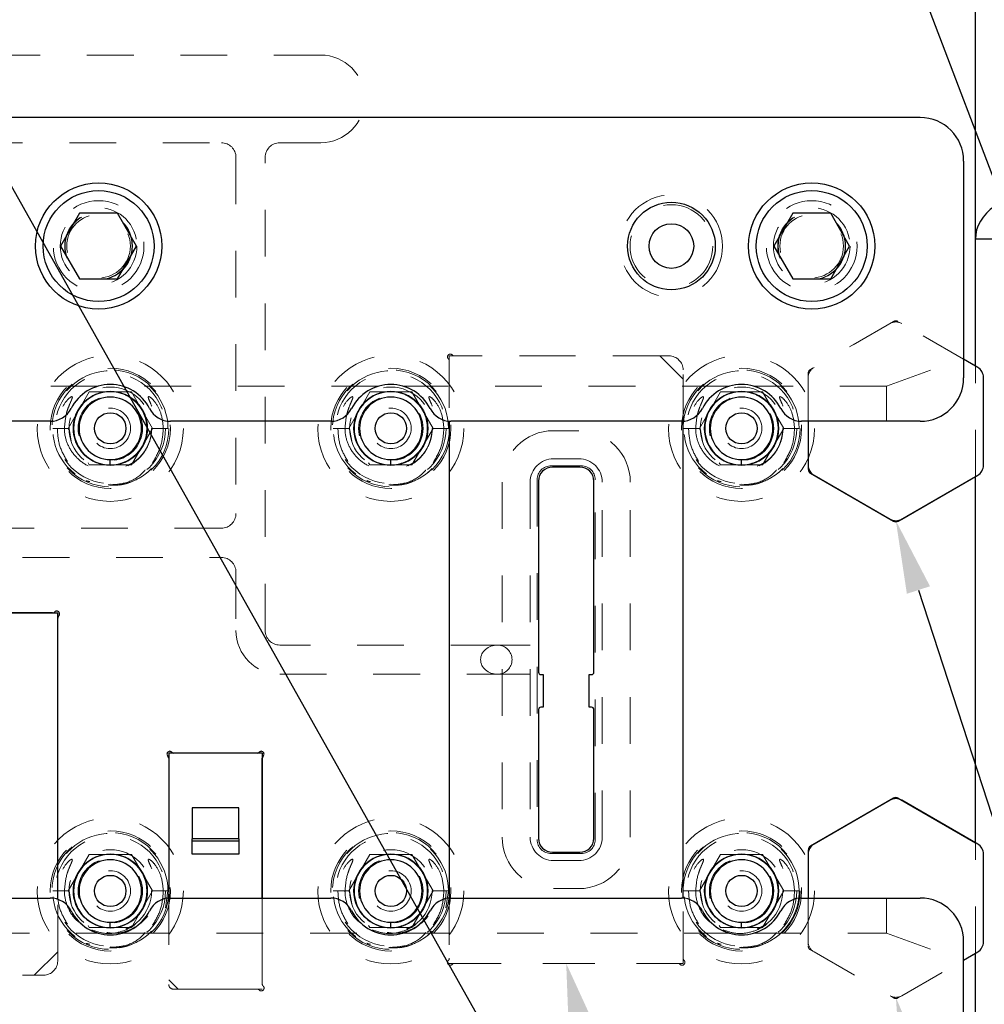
# Model space of a CAD drawing. Header units: inches. Extents: x 1880 to 2363, y -453 to -54.
# Tile 861 of 1056: x 2044.14 to 2046.2, y -68.1 to -66. Entities that reach past the tile are written whole.
import ezdxf

# ---------------------------------------------------------------- set-up
doc = ezdxf.new("R2010")
doc.units = ezdxf.units.IN
doc.header["$LTSCALE"] = 0.5
doc.header["$MEASUREMENT"] = 0
doc.linetypes.add('HIDDEN', pattern=[0.225, 0.15, -0.075])
for name, color, linetype in [('DIE-M-S', 8, 'Continuous'), ('DIE-M-S2', 1, 'Continuous'), ('DIE-M-S3', 8, 'Continuous'), ('DSS-M-S', 53, 'Continuous'), ('RAI-M-S', 8, 'Continuous'), ('SID-M-S', 105, 'Continuous'), ('SVD-M-S', 8, 'Continuous')]:
    doc.layers.add(name, color=color, linetype=linetype)

msp = doc.modelspace()

# ---------------------------------------------------------------- linework, layer by layer
at = {"layer": 'DIE-M-S', "linetype": 'Continuous', "lineweight": 25}
for p, q in [((2046.18179, -66.73771), (2046.18179, -65.16607)), ((2046.18179, -66.73771), (2046.15679, -66.72327)), ((2045.05679, -66.85585), (2045.05679, -67.87628)), ((2045.55679, -67.87628), (2045.55679, -66.85585)), ((2045.82429, -66.85597), (2045.82429, -66.95855)), ((2045.82929, -66.96721), (2046.00679, -67.06969)), ((2046.01679, -67.06969), (2046.18179, -66.97442)), ((2046.18179, -67.75771), (2046.18179, -66.97442)), ((2044.20834, -67.26607), (2043.55525, -67.26607)), ((2044.21929, -67.87878), (2044.21929, -67.27702)), ((2044.64584, -67.56607), (2044.46775, -67.56607)), ((2044.45679, -67.57702), (2044.45679, -67.87628)), ((2044.65679, -67.87617), (2044.65679, -67.57702)), ((2046.00679, -67.66245), (2045.82929, -67.76493)), ((2046.01679, -67.66245), (2046.18179, -67.75771)), ((2045.82429, -67.77359), (2045.82429, -67.87617)), ((2046.15679, -68.00886), (2046.18179, -67.99442)), ((2046.18179, -70.61607), (2046.18179, -67.99442))]:
    msp.add_line(p, q, dxfattribs=at)
at = {"layer": 'DIE-M-S', "linetype": 'HIDDEN', "lineweight": 18}
for p, q in [((2046.00679, -66.64245), (2045.82929, -66.74493)), ((2046.15679, -66.72327), (2046.01679, -66.64245)), ((2045.05679, -66.72702), (2045.05679, -66.85585)), ((2045.52679, -66.71607), (2045.06775, -66.71607)), ((2045.55679, -66.85585), (2045.55679, -66.74607)), ((2045.82429, -66.75359), (2045.82429, -66.85597)), ((2044.21929, -68.01107), (2044.21929, -67.87878)), ((2044.45679, -67.87628), (2044.45679, -68.06107)), ((2044.65679, -68.06011), (2044.65679, -67.87617)), ((2045.05679, -67.87628), (2045.05679, -68.00511)), ((2045.55679, -68.00511), (2045.55679, -67.87628)), ((2045.82429, -67.87617), (2045.82429, -67.97855)), ((2045.82929, -67.98721), (2046.00679, -68.08969)), ((2046.01679, -68.08969), (2046.15679, -68.00886)), ((2045.06775, -68.01607), (2045.54584, -68.01607)), ((2043.55525, -68.04107), (2044.18929, -68.04107)), ((2044.46679, -68.07107), (2044.64584, -68.07107))]:
    msp.add_line(p, q, dxfattribs=at)
for centre in [(2044.30679, -66.48097), (2045.83179, -66.48097)]:
    msp.add_circle(centre, 0.068, dxfattribs=at)
at = {"layer": 'DIE-M-S', "linetype": 'Continuous', "lineweight": 25}
for centre in [(2044.33179, -66.87107), (2044.93179, -66.87107), (2045.68179, -66.87107), (2044.33179, -67.86107), (2044.93179, -67.86107), (2045.68179, -67.86107)]:
    msp.add_circle(centre, 0.079, dxfattribs=at)
at = {"layer": 'DIE-M-S', "linetype": 'HIDDEN', "lineweight": 18}
for centre, radius, start, end in [((2046.01179, -66.65111), 0.01, 60, 120), ((2045.05891, -66.71819), 0.006, 42.59227, 227.40773), ((2045.05079, -66.72702), 0.006, 0, 47.40773), ((2045.06775, -66.71007), 0.006, 222.59227, 270), ((2045.52679, -66.74607), 0.03, 0, 90), ((2045.83429, -66.75359), 0.01, 120, 180), ((2045.83429, -67.97855), 0.01, 180, 240), ((2044.18929, -68.01107), 0.03, 270, 0), ((2045.05891, -68.01394), 0.006, 132.59227, 317.40773), ((2045.05079, -68.00511), 0.006, 312.59227, 0), ((2045.55467, -68.01394), 0.006, 222.59227, 47.40773), ((2045.56279, -68.00511), 0.006, 180, 227.40773), ((2045.06775, -68.02207), 0.006, 90, 137.40773), ((2045.54584, -68.02207), 0.006, 42.59227, 90), ((2044.46679, -68.06107), 0.01, 180, 270), ((2044.64584, -68.07707), 0.006, 42.59227, 90), ((2044.65467, -68.06894), 0.006, 222.59227, 47.40773), ((2044.66279, -68.06011), 0.006, 180, 227.40773), ((2046.01179, -68.08102), 0.01, 240, 300)]:
    msp.add_arc(centre, radius, start, end, dxfattribs=at)
at = {"layer": 'DIE-M-S', "linetype": 'Continuous', "lineweight": 25}
for centre, radius, start, end in [((2045.83429, -66.95855), 0.01, 180, 240), ((2046.01179, -67.06102), 0.01, 240, 300), ((2044.20834, -67.26007), 0.006, 270, 317.40773), ((2044.21717, -67.26819), 0.006, 312.59227, 137.40773), ((2044.22529, -67.27702), 0.006, 132.59227, 180), ((2044.45891, -67.56819), 0.006, 42.59227, 227.40773), ((2044.46775, -67.56007), 0.006, 222.59227, 270), ((2044.64584, -67.56007), 0.006, 270, 317.40773), ((2044.65467, -67.56819), 0.006, 312.59227, 137.40773), ((2044.45079, -67.57702), 0.006, 0, 47.40773), ((2044.66279, -67.57702), 0.006, 132.59227, 180), ((2046.01179, -67.67111), 0.01, 60, 120), ((2045.83429, -67.77359), 0.01, 120, 180)]:
    msp.add_arc(centre, radius, start, end, dxfattribs=at)
at = {"layer": 'DIE-M-S2', "linetype": 'HIDDEN', "lineweight": 18}
for p, q in [((2045.99929, -66.64678), (2045.83679, -66.7406)), ((2046.15679, -66.72327), (2046.02429, -66.64678)), ((2045.50679, -66.71607), (2045.05679, -66.71607)), ((2045.05679, -66.71607), (2045.05679, -66.85585)), ((2045.55679, -66.76607), (2045.50679, -66.71607)), ((2045.55679, -66.85585), (2045.55679, -66.76607)), ((2045.82429, -66.76225), (2045.82429, -66.85597)), ((2044.21929, -67.99107), (2044.21929, -67.87878)), ((2044.45679, -67.87628), (2044.45679, -68.05107)), ((2044.45679, -67.87628), (2044.45679, -68.05107)), ((2044.65679, -67.87617), (2044.65679, -68.07107)), ((2044.65679, -67.87617), (2044.65679, -68.07107)), ((2045.05679, -67.87628), (2045.05679, -68.01607)), ((2045.55679, -68.01607), (2045.55679, -67.87628)), ((2045.82429, -67.87617), (2045.82429, -67.96988)), ((2044.16929, -68.04107), (2044.21929, -67.99107)), ((2045.83679, -67.99154), (2045.99929, -68.08535)), ((2046.02429, -68.08535), (2046.15679, -68.00886)), ((2045.05679, -68.01607), (2045.55679, -68.01607)), ((2043.54429, -68.04107), (2044.16929, -68.04107)), ((2044.47679, -68.07107), (2044.45679, -68.05107)), ((2044.47679, -68.07107), (2044.45679, -68.05107)), ((2044.65679, -68.07107), (2044.47679, -68.07107)), ((2044.65679, -68.07107), (2044.47679, -68.07107))]:
    msp.add_line(p, q, dxfattribs=at)
at = {"layer": 'DIE-M-S2', "linetype": 'Continuous', "lineweight": 25}
for p, q in [((2046.18679, -66.7406), (2046.15679, -66.72327)), ((2046.19929, -66.94988), (2046.19929, -66.76225)), ((2045.05679, -66.85585), (2045.05679, -67.87628)), ((2045.55679, -67.87628), (2045.55679, -66.85585)), ((2045.82429, -66.85597), (2045.82429, -66.94988)), ((2045.336, -66.9539), (2045.27758, -66.9539)), ((2045.83679, -66.97154), (2045.99929, -67.06535)), ((2046.02429, -67.06535), (2046.18679, -66.97154)), ((2045.24758, -66.9839), (2045.24758, -67.3929)), ((2045.366, -67.3929), (2045.366, -66.9839)), ((2043.54429, -67.26607), (2044.21929, -67.26607)), ((2044.21929, -67.87878), (2044.21929, -67.26607)), ((2045.25258, -67.3979), (2045.25758, -67.3979)), ((2045.25758, -67.3979), (2045.25758, -67.4679)), ((2045.356, -67.3979), (2045.361, -67.3979)), ((2045.356, -67.4679), (2045.356, -67.3979)), ((2045.24758, -67.4729), (2045.24758, -67.74824)), ((2045.25758, -67.4679), (2045.25258, -67.4679)), ((2045.361, -67.4679), (2045.356, -67.4679)), ((2045.366, -67.74824), (2045.366, -67.4729)), ((2044.65679, -67.56607), (2044.45679, -67.56607)), ((2044.45679, -67.56607), (2044.45679, -67.87628)), ((2044.65679, -67.56607), (2044.45679, -67.56607)), ((2044.45679, -67.56607), (2044.45679, -67.87628)), ((2044.65679, -67.56607), (2044.65679, -67.87617)), ((2044.65679, -67.56607), (2044.65679, -67.87617)), ((2045.99929, -67.66678), (2045.83679, -67.7606)), ((2046.18679, -67.7606), (2046.02429, -67.66678)), ((2044.60679, -67.68299), (2044.50679, -67.68299)), ((2044.50679, -67.68299), (2044.50679, -67.74943)), ((2044.60679, -67.68299), (2044.50679, -67.68299)), ((2044.50679, -67.68299), (2044.50679, -67.74943)), ((2044.60679, -67.74943), (2044.60679, -67.68299)), ((2044.60679, -67.74943), (2044.60679, -67.68299)), ((2044.60679, -67.74943), (2044.50679, -67.74943)), ((2044.50679, -67.75443), (2044.50679, -67.74943)), ((2044.50679, -67.75443), (2044.50679, -67.74943)), ((2044.60679, -67.74943), (2044.50679, -67.74943)), ((2044.60679, -67.75443), (2044.50679, -67.75443)), ((2044.50679, -67.78233), (2044.50679, -67.75443)), ((2044.60679, -67.75443), (2044.50679, -67.75443)), ((2044.50679, -67.78233), (2044.50679, -67.75443)), ((2044.60679, -67.74943), (2044.60679, -67.75443)), ((2044.60679, -67.74943), (2044.60679, -67.75443)), ((2044.60679, -67.75443), (2044.60679, -67.78233)), ((2044.60679, -67.75443), (2044.60679, -67.78233)), ((2044.60679, -67.78233), (2044.50679, -67.78233)), ((2044.60679, -67.78233), (2044.50679, -67.78233)), ((2045.27758, -67.77824), (2045.336, -67.77824)), ((2045.82429, -67.78225), (2045.82429, -67.87617)), ((2046.19929, -67.96988), (2046.19929, -67.78225)), ((2046.15679, -68.00886), (2046.18679, -67.99154))]:
    msp.add_line(p, q, dxfattribs=at)
at = {"layer": 'DIE-M-S2', "linetype": 'HIDDEN', "lineweight": 18}
for centre, start, end in [((2046.01179, -66.66843), 60, 120), ((2045.84929, -66.76225), 120, 180), ((2045.84929, -67.96988), 180, 240), ((2046.01179, -68.0637), 240, 300)]:
    msp.add_arc(centre, 0.025, start, end, dxfattribs=at)
at = {"layer": 'DIE-M-S2', "linetype": 'Continuous', "lineweight": 25}
for centre, radius, start, end in [((2046.17429, -66.76225), 0.025, 0, 60), ((2045.27758, -66.9839), 0.03, 90, 180), ((2045.336, -66.9839), 0.03, 0, 90), ((2045.84929, -66.94988), 0.025, 180, 240), ((2046.17429, -66.94988), 0.025, 300, 0), ((2046.01179, -67.0437), 0.025, 240, 300), ((2045.25258, -67.3929), 0.005, 180, 270), ((2045.361, -67.3929), 0.005, 270, 0), ((2045.25258, -67.4729), 0.005, 90, 180), ((2045.361, -67.4729), 0.005, 0, 90), ((2046.01179, -67.68843), 0.025, 60, 120), ((2045.27758, -67.74824), 0.03, 180, 270), ((2045.336, -67.74824), 0.03, 270, 0), ((2045.84929, -67.78225), 0.025, 120, 180), ((2046.17429, -67.78225), 0.025, 0, 60), ((2046.17429, -67.96988), 0.025, 300, 0)]:
    msp.add_arc(centre, radius, start, end, dxfattribs=at)
at = {"layer": 'DIE-M-S3', "linetype": 'HIDDEN', "lineweight": 18}
for p, q in [((2044.78179, -66.07232), (2042.42502, -66.07232)), ((2040.64429, -66.25982), (2044.56929, -66.25982)), ((2044.69429, -66.25982), (2044.78179, -66.25982)), ((2044.60054, -66.29107), (2044.60054, -67.05357)), ((2044.66304, -67.30357), (2044.66304, -66.29107)), ((2046.18179, -66.97442), (2046.18179, -66.73771)), ((2044.36526, -66.87107), (2044.36526, -66.87107)), ((2044.3751, -66.87107), (2044.3751, -66.87107)), ((2044.40069, -66.87107), (2044.40069, -66.87107)), ((2044.41053, -66.87107), (2044.41053, -66.87107)), ((2044.96526, -66.87107), (2044.96526, -66.87107)), ((2044.9751, -66.87107), (2044.9751, -66.87107)), ((2045.00069, -66.87107), (2045.00069, -66.87107)), ((2045.01053, -66.87107), (2045.01053, -66.87107)), ((2045.71526, -66.87107), (2045.71526, -66.87107)), ((2045.7251, -66.87107), (2045.7251, -66.87107)), ((2045.75069, -66.87107), (2045.75069, -66.87107)), ((2045.76053, -66.87107), (2045.76053, -66.87107)), ((2045.33383, -66.93607), (2045.27975, -66.93607)), ((2045.33883, -66.95107), (2045.27475, -66.95107)), ((2045.24475, -66.98107), (2045.24475, -67.75107)), ((2045.36883, -67.75107), (2045.36883, -66.98107)), ((2044.33179, -66.98918), (2044.33179, -66.98918)), ((2044.93179, -66.98918), (2044.93179, -66.98918)), ((2045.22975, -66.98607), (2045.22975, -67.74607)), ((2045.38383, -67.74607), (2045.38383, -66.98607)), ((2045.68179, -66.98918), (2045.68179, -66.98918)), ((2044.56929, -67.08482), (2042.66929, -67.08482)), ((2043.94429, -67.14732), (2044.56929, -67.14732)), ((2044.60054, -67.17857), (2044.60054, -67.30357)), ((2045.15975, -67.33482), (2044.69429, -67.33482)), ((2045.22975, -67.33482), (2045.15975, -67.33482)), ((2044.69429, -67.39732), (2045.15975, -67.39732)), ((2045.15975, -67.39732), (2045.22975, -67.39732)), ((2046.18179, -67.99442), (2046.18179, -67.75771)), ((2045.27475, -67.78107), (2045.33883, -67.78107)), ((2045.27975, -67.79607), (2045.33383, -67.79607)), ((2044.36526, -67.86107), (2044.36526, -67.86107)), ((2044.3751, -67.86107), (2044.3751, -67.86107)), ((2044.40069, -67.86107), (2044.40069, -67.86107)), ((2044.41053, -67.86107), (2044.41053, -67.86107)), ((2044.96526, -67.86107), (2044.96526, -67.86107)), ((2044.9751, -67.86107), (2044.9751, -67.86107)), ((2045.00069, -67.86107), (2045.00069, -67.86107)), ((2045.01053, -67.86107), (2045.01053, -67.86107)), ((2045.71526, -67.86107), (2045.71526, -67.86107)), ((2045.7251, -67.86107), (2045.7251, -67.86107)), ((2045.75069, -67.86107), (2045.75069, -67.86107)), ((2045.76053, -67.86107), (2045.76053, -67.86107)), ((2044.33179, -67.97918), (2044.33179, -67.97918)), ((2044.93179, -67.97918), (2044.93179, -67.97918)), ((2045.68179, -67.97918), (2045.68179, -67.97918))]:
    msp.add_line(p, q, dxfattribs=at)
for centre, radius in [((2045.53179, -66.48097), 0.10937), ((2044.33179, -66.87107), 0.125), ((2044.93179, -66.87107), 0.125), ((2045.68179, -66.87107), 0.125), ((2044.33179, -66.87107), 0.11811), ((2044.93179, -66.87107), 0.11811), ((2045.68179, -66.87107), 0.11811), ((2044.33179, -66.87107), 0.0689), ((2044.93179, -66.87107), 0.0689), ((2045.68179, -66.87107), 0.0689), ((2044.33179, -66.87107), 0.04331), ((2044.93179, -66.87107), 0.04331), ((2045.68179, -66.87107), 0.04331), ((2044.33179, -67.86107), 0.125), ((2044.93179, -67.86107), 0.125), ((2045.68179, -67.86107), 0.125), ((2044.33179, -67.86107), 0.11811), ((2044.93179, -67.86107), 0.11811), ((2045.68179, -67.86107), 0.11811), ((2044.33179, -67.86107), 0.0689), ((2044.93179, -67.86107), 0.0689), ((2045.68179, -67.86107), 0.0689), ((2044.33179, -67.86107), 0.04331), ((2044.93179, -67.86107), 0.04331), ((2045.68179, -67.86107), 0.04331)]:
    msp.add_circle(centre, radius, dxfattribs=at)
at = {"layer": 'DIE-M-S3', "linetype": 'Continuous', "lineweight": 25}
for centre in [(2044.33179, -66.87107), (2044.93179, -66.87107), (2045.68179, -66.87107), (2044.33179, -67.86107), (2044.93179, -67.86107), (2045.68179, -67.86107)]:
    msp.add_circle(centre, 0.03346, dxfattribs=at)
at = {"layer": 'DIE-M-S3', "linetype": 'HIDDEN', "lineweight": 18}
for centre, radius, start, end in [((2044.78179, -66.16607), 0.09375, 270, 90), ((2044.56929, -66.29107), 0.03125, 0, 90), ((2044.69429, -66.29107), 0.03125, 90, 180), ((2045.27975, -66.98607), 0.05, 90, 180), ((2045.33383, -66.98607), 0.05, 0, 90), ((2045.27475, -66.98107), 0.03, 90, 180), ((2045.33883, -66.98107), 0.03, 0, 90), ((2044.56929, -67.05357), 0.03125, 270, 0), ((2044.56929, -67.17857), 0.03125, 0, 90), ((2044.69429, -67.30357), 0.09375, 180, 270), ((2044.69429, -67.30357), 0.03125, 180, 270), ((2045.15975, -67.36607), 0.03125, 270, 90), ((2045.27975, -67.74607), 0.05, 180, 270), ((2045.27475, -67.75107), 0.03, 180, 270), ((2045.33383, -67.74607), 0.05, 270, 0), ((2045.33883, -67.75107), 0.03, 270, 0)]:
    msp.add_arc(centre, radius, start, end, dxfattribs=at)
at = {"layer": 'DIE-M-S3', "linetype": 'Continuous', "lineweight": 25}
for centre, radius, start, end in [((2044.33179, -66.87107), 0.07874, 0, 270), ((2044.93179, -66.87107), 0.07874, 0, 270), ((2045.68179, -66.87107), 0.07874, 0, 270), ((2044.33179, -66.87107), 0.06693, 0, 270), ((2044.93179, -66.87107), 0.06693, 0, 270), ((2045.68179, -66.87107), 0.06693, 0, 270), ((2044.33179, -66.87107), 0.07874, 270, 0), ((2044.33179, -66.87107), 0.06693, 270, 0), ((2044.93179, -66.87107), 0.07874, 270, 0), ((2044.93179, -66.87107), 0.06693, 270, 0), ((2045.68179, -66.87107), 0.07874, 270, 0), ((2045.68179, -66.87107), 0.06693, 270, 0), ((2044.33179, -67.86107), 0.07874, 0, 270), ((2044.93179, -67.86107), 0.07874, 0, 270), ((2045.68179, -67.86107), 0.07874, 0, 270), ((2044.33179, -67.86107), 0.06693, 0, 270), ((2044.93179, -67.86107), 0.06693, 0, 270), ((2045.68179, -67.86107), 0.06693, 0, 270), ((2044.33179, -67.86107), 0.07874, 270, 0), ((2044.33179, -67.86107), 0.06693, 270, 0), ((2044.93179, -67.86107), 0.07874, 270, 0), ((2044.93179, -67.86107), 0.06693, 270, 0), ((2045.68179, -67.86107), 0.07874, 270, 0), ((2045.68179, -67.86107), 0.06693, 270, 0)]:
    msp.add_arc(centre, radius, start, end, dxfattribs=at)
at = {"layer": 'DIE-M-S3', "linetype": 'HIDDEN', "lineweight": 18}
msp.add_ellipse((2045.15975, -67.36607), major_axis=(-0.03608, 0), ratio=0.8660254, start_param=4.712389, end_param=7.8539816, dxfattribs=at)
at = {"layer": 'DIE-M-S3', "linetype": 'Continuous', "lineweight": 25}
for points in [[(2044.33179, -66.94981), (2044.33179, -66.9496), (2044.33179, -66.94916), (2044.33179, -66.94597), (2044.33179, -66.942), (2044.33179, -66.93929), (2044.33179, -66.93799)], [(2044.93179, -66.94981), (2044.93179, -66.9496), (2044.93179, -66.94916), (2044.93179, -66.94597), (2044.93179, -66.942), (2044.93179, -66.93929), (2044.93179, -66.93799)], [(2045.68179, -66.94981), (2045.68179, -66.9496), (2045.68179, -66.94916), (2045.68179, -66.94597), (2045.68179, -66.942), (2045.68179, -66.93929), (2045.68179, -66.93799)], [(2044.33179, -67.93981), (2044.33179, -67.9396), (2044.33179, -67.93916), (2044.33179, -67.93597), (2044.33179, -67.932), (2044.33179, -67.92929), (2044.33179, -67.92799)], [(2044.93179, -67.93981), (2044.93179, -67.9396), (2044.93179, -67.93916), (2044.93179, -67.93597), (2044.93179, -67.932), (2044.93179, -67.92929), (2044.93179, -67.92799)], [(2045.68179, -67.93981), (2045.68179, -67.9396), (2045.68179, -67.93916), (2045.68179, -67.93597), (2045.68179, -67.932), (2045.68179, -67.92929), (2045.68179, -67.92799)]]:
    msp.add_open_spline(points, degree=3, knots=[0, 0, 0, 0, 0.2702613, 0.5624294, 0.7897364, 1, 1, 1, 1], dxfattribs=at)
at = {"layer": 'DSS-M-S', "linetype": 'Continuous', "lineweight": 25}
msp.add_line((2047.18179, -66.46607), (2046.18179, -66.46607), dxfattribs=at)
at = {"layer": 'DSS-M-S', "linetype": 'HIDDEN', "lineweight": 18}
for p, q in [((2045.33383, -66.87607), (2045.27975, -66.87607)), ((2045.16975, -66.98607), (2045.16975, -67.74607)), ((2045.44383, -67.74607), (2045.44383, -66.98607)), ((2045.27975, -67.85607), (2045.33383, -67.85607))]:
    msp.add_line(p, q, dxfattribs=at)
for centre in [(2044.33179, -66.87107), (2044.93179, -66.87107), (2045.68179, -66.87107), (2044.33179, -67.86107), (2044.93179, -67.86107), (2045.68179, -67.86107)]:
    msp.add_circle(centre, 0.1285, dxfattribs=at)
for centre, start, end in [((2045.27975, -66.98607), 90, 180), ((2045.33383, -66.98607), 0, 90), ((2045.27975, -67.74607), 180, 270), ((2045.33383, -67.74607), 270, 0)]:
    msp.add_arc(centre, 0.11, start, end, dxfattribs=at)
at = {"layer": 'DSS-M-S', "linetype": 'Continuous', "lineweight": 25}
msp.add_ellipse((2046.32321, -66.46607), major_axis=(0.14142, 0), ratio=0.7071068, start_param=1.5707963, end_param=3.1415927, dxfattribs=at)
at = {"layer": 'RAI-M-S', "linetype": 'Continuous', "lineweight": 25}
for p, q in [((2046.06379, -66.20597), (2042.54979, -66.20597)), ((2046.15679, -66.29897), (2046.15679, -66.76297)), ((2044.20335, -66.85597), (2043.56024, -66.85597)), ((2044.80335, -66.85597), (2044.46024, -66.85597)), ((2045.55335, -66.85597), (2045.06024, -66.85597)), ((2046.06379, -66.85597), (2045.81024, -66.85597)), ((2043.56024, -67.87617), (2044.20335, -67.87617)), ((2044.46024, -67.87617), (2044.80335, -67.87617)), ((2045.06024, -67.87617), (2045.55335, -67.87617)), ((2045.81024, -67.87617), (2046.06379, -67.87617)), ((2046.15679, -68.43317), (2046.15679, -67.96917))]:
    msp.add_line(p, q, dxfattribs=at)
at = {"layer": 'RAI-M-S', "linetype": 'HIDDEN', "lineweight": 18}
for p, q in [((2045.99194, -66.78107), (2046.15679, -66.72107)), ((2044.30466, -66.78107), (2043.45892, -66.78107)), ((2044.90466, -66.78107), (2044.35892, -66.78107)), ((2045.65466, -66.78107), (2044.95892, -66.78107)), ((2045.99194, -66.78107), (2045.70892, -66.78107)), ((2045.99194, -66.78107), (2045.99194, -66.85597)), ((2045.99194, -67.87617), (2045.99194, -67.95107)), ((2043.45892, -67.95107), (2044.30466, -67.95107)), ((2044.35892, -67.95107), (2044.90466, -67.95107)), ((2044.95892, -67.95107), (2045.65466, -67.95107)), ((2045.70892, -67.95107), (2045.99194, -67.95107)), ((2045.99194, -67.95107), (2046.15679, -68.01107))]:
    msp.add_line(p, q, dxfattribs=at)
for centre in [(2044.30679, -66.48097), (2045.83179, -66.48097)]:
    msp.add_circle(centre, 0.097, dxfattribs=at)
at = {"layer": 'RAI-M-S', "linetype": 'Continuous', "lineweight": 25}
msp.add_circle((2045.53179, -66.48097), 0.09375, dxfattribs=at)
for centre, radius, start, end in [((2046.06379, -66.29897), 0.093, 0, 90), ((2046.06379, -66.76297), 0.093, 270, 0), ((2044.33179, -66.87107), 0.094, 26.87743, 153.12257), ((2044.93179, -66.87107), 0.094, 26.87743, 153.12257), ((2045.68179, -66.87107), 0.094, 26.87743, 153.12257), ((2044.20335, -66.80597), 0.05, 270, 333.12257), ((2044.46024, -66.80597), 0.05, 206.87743, 270), ((2044.80335, -66.80597), 0.05, 270, 333.12257), ((2045.06024, -66.80597), 0.05, 206.87743, 270), ((2045.55335, -66.80597), 0.05, 270, 333.12257), ((2045.81024, -66.80597), 0.05, 206.87743, 270), ((2044.20335, -67.92617), 0.05, 26.87743, 90), ((2044.46024, -67.92617), 0.05, 90, 153.12257), ((2044.80335, -67.92617), 0.05, 26.87743, 90), ((2045.06024, -67.92617), 0.05, 90, 153.12257), ((2045.55335, -67.92617), 0.05, 26.87743, 90), ((2045.81024, -67.92617), 0.05, 90, 153.12257), ((2046.06379, -67.96917), 0.093, 0, 90), ((2044.33179, -67.86107), 0.094, 206.87743, 333.12257), ((2044.93179, -67.86107), 0.094, 206.87743, 333.12257), ((2045.68179, -67.86107), 0.094, 206.87743, 333.12257)]:
    msp.add_arc(centre, radius, start, end, dxfattribs=at)
at = {"layer": 'SID-M-S'}
for p, q in [((2042.65822, -63.75206), (2049.09063, -75.19775)), ((2045.81218, -65.2619), (2049.58136, -75.18562)), ((2046.06005, -67.21705), (2048.65147, -75.18252))]:
    msp.add_line(p, q, dxfattribs=at)
for points in [[(2046.03533, -67.22509), (2046.01179, -67.0687), (2046.03533, -67.22509), (2046.08478, -67.20901)], [(2045.32241, -68.17344), (2045.30679, -68.01607), (2045.32241, -68.17344), (2045.37261, -68.15987)], [(2045.31288, -68.1741), (2045.30679, -68.01607), (2045.31288, -68.1741), (2045.3638, -68.16358)], [(2046.02292, -68.24646), (2046.01179, -68.0887), (2046.02292, -68.24646), (2046.07349, -68.23433)]]:
    msp.add_solid(points, dxfattribs=at)
at = {"layer": 'SVD-M-S', "linetype": 'Continuous', "lineweight": 25}
for p, q in [((2044.2662, -66.41065), (2044.2256, -66.48097)), ((2044.34739, -66.41065), (2044.2662, -66.41065)), ((2044.38798, -66.48097), (2044.34739, -66.41065)), ((2045.7912, -66.41065), (2045.7506, -66.48097)), ((2045.87239, -66.41065), (2045.7912, -66.41065)), ((2045.91298, -66.48097), (2045.87239, -66.41065)), ((2044.2256, -66.48097), (2044.2662, -66.55128)), ((2044.34739, -66.55128), (2044.38798, -66.48097)), ((2045.7506, -66.48097), (2045.7912, -66.55128)), ((2045.87239, -66.55128), (2045.91298, -66.48097)), ((2044.2662, -66.55128), (2044.34739, -66.55128)), ((2045.7912, -66.55128), (2045.87239, -66.55128))]:
    msp.add_line(p, q, dxfattribs=at)
at = {"layer": 'SVD-M-S', "linetype": 'HIDDEN', "lineweight": 18}
for p, q in [((2044.24161, -66.87107), (2044.2867, -66.79297)), ((2044.2867, -66.79297), (2044.37688, -66.79297)), ((2044.37688, -66.79297), (2044.42197, -66.87107)), ((2044.84161, -66.87107), (2044.8867, -66.79297)), ((2044.8867, -66.79297), (2044.97688, -66.79297)), ((2044.97688, -66.79297), (2045.02197, -66.87107)), ((2045.59161, -66.87107), (2045.6367, -66.79297)), ((2045.6367, -66.79297), (2045.72688, -66.79297)), ((2045.72688, -66.79297), (2045.77197, -66.87107)), ((2044.22094, -66.87107), (2044.20854, -66.87107)), ((2044.24341, -66.87107), (2044.20867, -66.87107)), ((2044.24354, -66.87107), (2044.22094, -66.87107)), ((2044.24436, -66.87583), (2044.24161, -66.87107)), ((2044.2483, -66.89874), (2044.24354, -66.87107)), ((2044.42197, -66.87107), (2044.37688, -66.94917)), ((2044.45496, -66.87107), (2044.42012, -66.87107)), ((2044.42017, -66.87107), (2044.45491, -66.87107)), ((2044.45504, -66.87107), (2044.42023, -66.87107)), ((2044.82094, -66.87107), (2044.80854, -66.87107)), ((2044.84341, -66.87107), (2044.80867, -66.87107)), ((2044.84354, -66.87107), (2044.82094, -66.87107)), ((2044.84436, -66.87583), (2044.84161, -66.87107)), ((2044.8483, -66.89874), (2044.84354, -66.87107)), ((2045.02197, -66.87107), (2044.97688, -66.94917)), ((2045.05496, -66.87107), (2045.02012, -66.87107)), ((2045.02017, -66.87107), (2045.05491, -66.87107)), ((2045.05504, -66.87107), (2045.02023, -66.87107)), ((2045.57094, -66.87107), (2045.55854, -66.87107)), ((2045.59341, -66.87107), (2045.55867, -66.87107)), ((2045.59354, -66.87107), (2045.57094, -66.87107)), ((2045.59436, -66.87583), (2045.59161, -66.87107)), ((2045.5983, -66.89874), (2045.59354, -66.87107)), ((2045.77197, -66.87107), (2045.72688, -66.94917)), ((2045.80496, -66.87107), (2045.77012, -66.87107)), ((2045.77017, -66.87107), (2045.80491, -66.87107)), ((2045.80504, -66.87107), (2045.77023, -66.87107)), ((2044.2867, -66.94917), (2044.28423, -66.94489)), ((2044.37688, -66.94917), (2044.2867, -66.94917)), ((2044.38369, -66.94303), (2044.36526, -66.95233)), ((2044.8867, -66.94917), (2044.88423, -66.94489)), ((2044.97688, -66.94917), (2044.8867, -66.94917)), ((2044.98369, -66.94303), (2044.96526, -66.95233)), ((2045.6367, -66.94917), (2045.63423, -66.94489)), ((2045.72688, -66.94917), (2045.6367, -66.94917)), ((2045.73369, -66.94303), (2045.71526, -66.95233)), ((2044.24161, -67.86107), (2044.2867, -67.78297)), ((2044.2867, -67.78297), (2044.37688, -67.78297)), ((2044.37688, -67.78297), (2044.42197, -67.86107)), ((2044.84161, -67.86107), (2044.8867, -67.78297)), ((2044.8867, -67.78297), (2044.97688, -67.78297)), ((2044.97688, -67.78297), (2045.02197, -67.86107)), ((2045.59161, -67.86107), (2045.6367, -67.78297)), ((2045.6367, -67.78297), (2045.72688, -67.78297)), ((2045.72688, -67.78297), (2045.77197, -67.86107)), ((2044.22094, -67.86107), (2044.20854, -67.86107)), ((2044.24341, -67.86107), (2044.20867, -67.86107)), ((2044.24354, -67.86107), (2044.22094, -67.86107)), ((2044.24436, -67.86583), (2044.24161, -67.86107)), ((2044.2483, -67.88874), (2044.24354, -67.86107)), ((2044.42197, -67.86107), (2044.37688, -67.93917)), ((2044.45496, -67.86107), (2044.42012, -67.86107)), ((2044.42017, -67.86107), (2044.45491, -67.86107)), ((2044.45504, -67.86107), (2044.42023, -67.86107)), ((2044.44967, -67.89706), (2044.45504, -67.86107)), ((2044.82094, -67.86107), (2044.80854, -67.86107)), ((2044.84341, -67.86107), (2044.80867, -67.86107)), ((2044.84354, -67.86107), (2044.82094, -67.86107)), ((2044.84436, -67.86583), (2044.84161, -67.86107)), ((2044.8483, -67.88874), (2044.84354, -67.86107)), ((2045.02197, -67.86107), (2044.97688, -67.93917)), ((2045.05496, -67.86107), (2045.02012, -67.86107)), ((2045.02017, -67.86107), (2045.05491, -67.86107)), ((2045.05504, -67.86107), (2045.02023, -67.86107)), ((2045.04967, -67.89706), (2045.05504, -67.86107)), ((2045.57094, -67.86107), (2045.55854, -67.86107)), ((2045.59341, -67.86107), (2045.55867, -67.86107)), ((2045.59354, -67.86107), (2045.57094, -67.86107)), ((2045.59436, -67.86583), (2045.59161, -67.86107)), ((2045.5983, -67.88874), (2045.59354, -67.86107)), ((2045.77197, -67.86107), (2045.72688, -67.93917)), ((2045.80496, -67.86107), (2045.77012, -67.86107)), ((2045.77017, -67.86107), (2045.80491, -67.86107)), ((2045.80504, -67.86107), (2045.77023, -67.86107)), ((2044.2867, -67.93917), (2044.28423, -67.93489)), ((2044.37688, -67.93917), (2044.2867, -67.93917)), ((2044.38369, -67.93303), (2044.36526, -67.94233)), ((2044.8867, -67.93917), (2044.88423, -67.93489)), ((2044.97688, -67.93917), (2044.8867, -67.93917)), ((2044.98369, -67.93303), (2044.96526, -67.94233)), ((2045.6367, -67.93917), (2045.63423, -67.93489)), ((2045.72688, -67.93917), (2045.6367, -67.93917)), ((2045.73369, -67.93303), (2045.71526, -67.94233))]:
    msp.add_line(p, q, dxfattribs=at)
at = {"layer": 'SVD-M-S', "linetype": 'Continuous', "lineweight": 25}
for centre, radius in [((2044.30679, -66.48097), 0.135), ((2045.83179, -66.48097), 0.135), ((2044.30679, -66.48097), 0.1186), ((2045.83179, -66.48097), 0.1186), ((2045.53179, -66.48097), 0.04775)]:
    msp.add_circle(centre, radius, dxfattribs=at)
at = {"layer": 'SVD-M-S', "linetype": 'HIDDEN', "lineweight": 18}
for centre, radius in [((2045.53179, -66.48097), 0.0885), ((2044.30679, -66.48097), 0.082), ((2044.30679, -66.48097), 0.07247), ((2044.30679, -66.48097), 0.0722), ((2044.30679, -66.48097), 0.07168), ((2045.83179, -66.48097), 0.082), ((2045.83179, -66.48097), 0.07247), ((2045.83179, -66.48097), 0.0722), ((2045.83179, -66.48097), 0.07168), ((2044.33179, -66.87107), 0.15625), ((2044.93179, -66.87107), 0.15625), ((2045.68179, -66.87107), 0.15625), ((2044.33179, -66.87107), 0.08825), ((2044.93179, -66.87107), 0.08825), ((2045.68179, -66.87107), 0.08825), ((2044.33179, -66.87107), 0.078), ((2044.93179, -66.87107), 0.078), ((2045.68179, -66.87107), 0.078), ((2044.33179, -67.86107), 0.15625), ((2044.93179, -67.86107), 0.15625), ((2045.68179, -67.86107), 0.15625), ((2044.33179, -67.86107), 0.08825), ((2044.33179, -67.86107), 0.078), ((2044.93179, -67.86107), 0.08825), ((2044.93179, -67.86107), 0.078), ((2045.68179, -67.86107), 0.08825), ((2045.68179, -67.86107), 0.078)]:
    msp.add_circle(centre, radius, dxfattribs=at)
for centre, start, end in [((2044.33179, -66.87107), 360, 315.72721), ((2044.93179, -66.87107), 360, 315.72721), ((2045.68179, -66.87107), 360, 315.72721), ((2044.33179, -67.86107), 0, 315.72721), ((2044.93179, -67.86107), 0, 315.72721), ((2045.68179, -67.86107), 0, 315.72721), ((2045.68179, -67.86107), 315.72721, 0)]:
    msp.add_arc(centre, 0.12325, start, end, dxfattribs=at)
for points, knots in [([(2044.23367, -66.87107), (2044.23468, -66.85923), (2044.23618, -66.84152), (2044.24363, -66.82229), (2044.24774, -66.81301), (2044.24968, -66.80836), (2044.25044, -66.80594), (2044.25063, -66.8047), (2044.25058, -66.80403), (2044.25044, -66.80363), (2044.2502, -66.80338), (2044.24991, -66.80323), (2044.24943, -66.80318), (2044.24826, -66.80343), (2044.24453, -66.8056), (2044.23556, -66.81457), (2044.22384, -66.8343), (2044.21873, -66.85581), (2044.21846, -66.86887), (2044.21841, -66.87107)], [0, 0, 0, 0, 0.23796142, 0.35586481, 0.41395627, 0.44300957, 0.45767228, 0.46502019, 0.46814497, 0.47130467, 0.47318958, 0.47507535, 0.47774085, 0.48267955, 0.49891534, 0.56383282, 0.73653813, 0.95560216, 1, 1, 1, 1]), ([(2044.44517, -66.87107), (2044.4441, -66.85982), (2044.4422, -66.83967), (2044.43028, -66.81768), (2044.42069, -66.80689), (2044.41589, -66.80367), (2044.41447, -66.80324), (2044.41399, -66.80318), (2044.41359, -66.80326), (2044.41332, -66.80343), (2044.41311, -66.80371), (2044.41297, -66.80419), (2044.413, -66.80568), (2044.41482, -66.81096), (2044.42069, -66.82351), (2044.42813, -66.84434), (2044.42931, -66.86204), (2044.42991, -66.87107)], [0, 0, 0, 0, 0.2257023, 0.4042496, 0.4931466, 0.5153527, 0.5191338, 0.5229358, 0.5250771, 0.5272378, 0.5291333, 0.5319246, 0.5373757, 0.5588102, 0.6434775, 0.8183439, 1, 1, 1, 1]), ([(2044.83367, -66.87107), (2044.83468, -66.85923), (2044.83618, -66.84152), (2044.84363, -66.82229), (2044.84774, -66.81301), (2044.84968, -66.80836), (2044.85044, -66.80594), (2044.85063, -66.8047), (2044.85058, -66.80403), (2044.85044, -66.80363), (2044.8502, -66.80338), (2044.84991, -66.80323), (2044.84943, -66.80318), (2044.84826, -66.80343), (2044.84453, -66.8056), (2044.83556, -66.81457), (2044.82384, -66.8343), (2044.81873, -66.85581), (2044.81846, -66.86887), (2044.81841, -66.87107)], [0, 0, 0, 0, 0.23796142, 0.35586481, 0.41395627, 0.44300957, 0.45767228, 0.46502019, 0.46814497, 0.47130467, 0.47318958, 0.47507535, 0.47774085, 0.48267955, 0.49891534, 0.56383282, 0.73653813, 0.95560216, 1, 1, 1, 1]), ([(2045.04517, -66.87107), (2045.0441, -66.85982), (2045.0422, -66.83967), (2045.03028, -66.81768), (2045.02069, -66.80689), (2045.01589, -66.80367), (2045.01447, -66.80324), (2045.01399, -66.80318), (2045.01359, -66.80326), (2045.01332, -66.80343), (2045.01311, -66.80371), (2045.01297, -66.80419), (2045.013, -66.80568), (2045.01482, -66.81096), (2045.02069, -66.82351), (2045.02813, -66.84434), (2045.02931, -66.86204), (2045.02991, -66.87107)], [0, 0, 0, 0, 0.2257023, 0.4042496, 0.4931466, 0.5153527, 0.5191338, 0.5229358, 0.5250771, 0.5272378, 0.5291333, 0.5319246, 0.5373757, 0.5588102, 0.6434775, 0.8183439, 1, 1, 1, 1]), ([(2045.58367, -66.87107), (2045.58468, -66.85923), (2045.58618, -66.84152), (2045.59363, -66.82229), (2045.59774, -66.81301), (2045.59968, -66.80836), (2045.60044, -66.80594), (2045.60063, -66.8047), (2045.60058, -66.80403), (2045.60044, -66.80363), (2045.6002, -66.80338), (2045.59991, -66.80323), (2045.59943, -66.80318), (2045.59826, -66.80343), (2045.59453, -66.8056), (2045.58556, -66.81457), (2045.57384, -66.8343), (2045.56873, -66.85581), (2045.56846, -66.86887), (2045.56841, -66.87107)], [0, 0, 0, 0, 0.23796142, 0.35586481, 0.41395627, 0.44300957, 0.45767228, 0.46502019, 0.46814497, 0.47130467, 0.47318958, 0.47507535, 0.47774085, 0.48267955, 0.49891534, 0.56383282, 0.73653813, 0.95560216, 1, 1, 1, 1]), ([(2045.79517, -66.87107), (2045.7941, -66.85982), (2045.7922, -66.83967), (2045.78028, -66.81768), (2045.77069, -66.80689), (2045.76589, -66.80367), (2045.76447, -66.80324), (2045.76399, -66.80318), (2045.76359, -66.80326), (2045.76332, -66.80343), (2045.76311, -66.80371), (2045.76297, -66.80419), (2045.763, -66.80568), (2045.76482, -66.81096), (2045.77069, -66.82351), (2045.77813, -66.84434), (2045.77931, -66.86204), (2045.77991, -66.87107)], [0, 0, 0, 0, 0.2257023, 0.4042496, 0.4931466, 0.5153527, 0.5191338, 0.5229358, 0.5250771, 0.5272378, 0.5291333, 0.5319246, 0.5373757, 0.5588102, 0.6434775, 0.8183439, 1, 1, 1, 1]), ([(2044.24001, -66.94174), (2044.23386, -66.93125), (2044.22107, -66.90944), (2044.21932, -66.88418), (2044.21841, -66.87107)], [0, 0, 0, 0, 0.48118328, 1, 1, 1, 1]), ([(2044.23367, -66.87107), (2044.23377, -66.87404), (2044.2342, -66.8874), (2044.24144, -66.91102), (2044.26075, -66.93701), (2044.28791, -66.95516), (2044.31923, -66.96329), (2044.351, -66.96078), (2044.37972, -66.94828), (2044.40254, -66.92737), (2044.41417, -66.90578), (2044.41802, -66.89134), (2044.41918, -66.88494), (2044.41959, -66.8819), (2044.4199, -66.87892), (2044.42007, -66.87668), (2044.42021, -66.87391), (2044.42022, -66.87203), (2044.42023, -66.87107)], [0, 0, 0, 0, 0.0309821, 0.1390962, 0.2504876, 0.3623209, 0.4730784, 0.5820155, 0.6889003, 0.7939871, 0.8989406, 0.9391461, 0.9491777, 0.9666759, 0.9710489, 0.9804409, 0.9899847, 1, 1, 1, 1]), ([(2044.44517, -66.87107), (2044.44422, -66.88416), (2044.44232, -66.91045), (2044.42893, -66.93313), (2044.42221, -66.94451)], [0, 0, 0, 0, 0.4982217, 1, 1, 1, 1]), ([(2044.84001, -66.94174), (2044.83386, -66.93125), (2044.82107, -66.90944), (2044.81932, -66.88418), (2044.81841, -66.87107)], [0, 0, 0, 0, 0.48118328, 1, 1, 1, 1]), ([(2044.83367, -66.87107), (2044.83377, -66.87404), (2044.8342, -66.8874), (2044.84144, -66.91102), (2044.86075, -66.93701), (2044.88791, -66.95516), (2044.91923, -66.96329), (2044.951, -66.96078), (2044.97972, -66.94828), (2045.00254, -66.92737), (2045.01417, -66.90578), (2045.01802, -66.89134), (2045.01918, -66.88494), (2045.01959, -66.8819), (2045.0199, -66.87892), (2045.02007, -66.87668), (2045.02021, -66.87391), (2045.02022, -66.87203), (2045.02023, -66.87107)], [0, 0, 0, 0, 0.0309821, 0.1390962, 0.2504876, 0.3623209, 0.4730784, 0.5820155, 0.6889003, 0.7939871, 0.8989406, 0.9391461, 0.9491777, 0.9666759, 0.9710489, 0.9804409, 0.9899847, 1, 1, 1, 1]), ([(2045.04517, -66.87107), (2045.04422, -66.88416), (2045.04232, -66.91045), (2045.02893, -66.93313), (2045.02221, -66.94451)], [0, 0, 0, 0, 0.4982217, 1, 1, 1, 1]), ([(2045.59001, -66.94174), (2045.58386, -66.93125), (2045.57107, -66.90944), (2045.56932, -66.88418), (2045.56841, -66.87107)], [0, 0, 0, 0, 0.48118328, 1, 1, 1, 1]), ([(2045.58367, -66.87107), (2045.58377, -66.87404), (2045.5842, -66.8874), (2045.59144, -66.91102), (2045.61075, -66.93701), (2045.63791, -66.95516), (2045.66923, -66.96329), (2045.701, -66.96078), (2045.72972, -66.94828), (2045.75254, -66.92737), (2045.76417, -66.90578), (2045.76802, -66.89134), (2045.76918, -66.88494), (2045.76959, -66.8819), (2045.7699, -66.87892), (2045.77007, -66.87668), (2045.77021, -66.87391), (2045.77022, -66.87203), (2045.77023, -66.87107)], [0, 0, 0, 0, 0.0309821, 0.1390962, 0.2504876, 0.3623209, 0.4730784, 0.5820155, 0.6889003, 0.7939871, 0.8989406, 0.9391461, 0.9491777, 0.9666759, 0.9710489, 0.9804409, 0.9899847, 1, 1, 1, 1]), ([(2045.79517, -66.87107), (2045.79422, -66.88416), (2045.79232, -66.91045), (2045.77893, -66.93313), (2045.77221, -66.94451)], [0, 0, 0, 0, 0.4982217, 1, 1, 1, 1]), ([(2044.42004, -66.9571), (2044.41883, -66.95832), (2044.40797, -66.96916), (2044.38343, -66.98526), (2044.34357, -66.99522), (2044.30407, -66.99043), (2044.27568, -66.97942), (2044.26465, -66.96782), (2044.26261, -66.96567)], [0, 0, 0, 0, 0.0296945, 0.2651226, 0.4965645, 0.7242061, 0.9489615, 1, 1, 1, 1]), ([(2044.40648, -66.9602), (2044.4027, -66.96428), (2044.39008, -66.97793), (2044.36193, -66.99048), (2044.33815, -66.99156), (2044.32737, -66.99205)], [0, 0, 0, 0, 0.1888255, 0.6321303, 1, 1, 1, 1]), ([(2045.02004, -66.9571), (2045.01883, -66.95832), (2045.00797, -66.96916), (2044.98343, -66.98526), (2044.94357, -66.99522), (2044.90407, -66.99043), (2044.87568, -66.97942), (2044.86465, -66.96782), (2044.86261, -66.96567)], [0, 0, 0, 0, 0.0296945, 0.2651226, 0.4965645, 0.7242061, 0.9489615, 1, 1, 1, 1]), ([(2045.00648, -66.9602), (2045.0027, -66.96428), (2044.99008, -66.97793), (2044.96193, -66.99048), (2044.93815, -66.99156), (2044.92737, -66.99205)], [0, 0, 0, 0, 0.1888255, 0.6321303, 1, 1, 1, 1]), ([(2045.77004, -66.9571), (2045.76883, -66.95832), (2045.75797, -66.96916), (2045.73343, -66.98526), (2045.69357, -66.99522), (2045.65407, -66.99043), (2045.62568, -66.97942), (2045.61465, -66.96782), (2045.61261, -66.96567)], [0, 0, 0, 0, 0.0296945, 0.2651226, 0.4965645, 0.7242061, 0.9489615, 1, 1, 1, 1]), ([(2045.75648, -66.9602), (2045.7527, -66.96428), (2045.74008, -66.97793), (2045.71193, -66.99048), (2045.68815, -66.99156), (2045.67737, -66.99205)], [0, 0, 0, 0, 0.1888255, 0.6321303, 1, 1, 1, 1]), ([(2044.28803, -66.98489), (2044.28565, -66.98466), (2044.28295, -66.98441), (2044.28079, -66.98292), (2044.28054, -66.98274)], [0, 0, 0, 0, 0.88399939, 1, 1, 1, 1]), ([(2044.88803, -66.98489), (2044.88565, -66.98466), (2044.88295, -66.98441), (2044.88079, -66.98292), (2044.88054, -66.98274)], [0, 0, 0, 0, 0.8839994, 1, 1, 1, 1]), ([(2045.63803, -66.98489), (2045.63565, -66.98466), (2045.63295, -66.98441), (2045.63079, -66.98292), (2045.63054, -66.98274)], [0, 0, 0, 0, 0.8839994, 1, 1, 1, 1]), ([(2044.23367, -67.86107), (2044.23468, -67.84923), (2044.23618, -67.83152), (2044.24363, -67.81229), (2044.24774, -67.80301), (2044.24968, -67.79836), (2044.25044, -67.79594), (2044.25063, -67.7947), (2044.25058, -67.79403), (2044.25044, -67.79363), (2044.2502, -67.79338), (2044.24991, -67.79323), (2044.24943, -67.79318), (2044.24826, -67.79343), (2044.24453, -67.7956), (2044.23556, -67.80457), (2044.22384, -67.8243), (2044.21873, -67.84581), (2044.21846, -67.85887), (2044.21841, -67.86107)], [0, 0, 0, 0, 0.23796142, 0.35586481, 0.41395627, 0.44300957, 0.45767228, 0.46502019, 0.46814497, 0.47130467, 0.47318958, 0.47507535, 0.47774085, 0.48267955, 0.49891534, 0.56383282, 0.73653813, 0.95560216, 1, 1, 1, 1]), ([(2044.44517, -67.86107), (2044.4441, -67.84982), (2044.4422, -67.82967), (2044.43028, -67.80768), (2044.42069, -67.79689), (2044.41589, -67.79367), (2044.41447, -67.79324), (2044.41399, -67.79318), (2044.41359, -67.79326), (2044.41332, -67.79343), (2044.41311, -67.79371), (2044.41297, -67.79419), (2044.413, -67.79568), (2044.41482, -67.80096), (2044.42069, -67.81351), (2044.42813, -67.83434), (2044.42931, -67.85204), (2044.42991, -67.86107)], [0, 0, 0, 0, 0.2257023, 0.4042496, 0.4931466, 0.5153527, 0.5191338, 0.5229358, 0.5250771, 0.5272378, 0.5291333, 0.5319246, 0.5373757, 0.5588102, 0.6434775, 0.8183439, 1, 1, 1, 1]), ([(2044.83367, -67.86107), (2044.83468, -67.84923), (2044.83618, -67.83152), (2044.84363, -67.81229), (2044.84774, -67.80301), (2044.84968, -67.79836), (2044.85044, -67.79594), (2044.85063, -67.7947), (2044.85058, -67.79403), (2044.85044, -67.79363), (2044.8502, -67.79338), (2044.84991, -67.79323), (2044.84943, -67.79318), (2044.84826, -67.79343), (2044.84453, -67.7956), (2044.83556, -67.80457), (2044.82384, -67.8243), (2044.81873, -67.84581), (2044.81846, -67.85887), (2044.81841, -67.86107)], [0, 0, 0, 0, 0.23796142, 0.35586481, 0.41395627, 0.44300957, 0.45767228, 0.46502019, 0.46814497, 0.47130467, 0.47318958, 0.47507535, 0.47774085, 0.48267955, 0.49891534, 0.56383282, 0.73653813, 0.95560216, 1, 1, 1, 1]), ([(2045.04517, -67.86107), (2045.0441, -67.84982), (2045.0422, -67.82967), (2045.03028, -67.80768), (2045.02069, -67.79689), (2045.01589, -67.79367), (2045.01447, -67.79324), (2045.01399, -67.79318), (2045.01359, -67.79326), (2045.01332, -67.79343), (2045.01311, -67.79371), (2045.01297, -67.79419), (2045.013, -67.79568), (2045.01482, -67.80096), (2045.02069, -67.81351), (2045.02813, -67.83434), (2045.02931, -67.85204), (2045.02991, -67.86107)], [0, 0, 0, 0, 0.2257023, 0.4042496, 0.4931466, 0.5153527, 0.5191338, 0.5229358, 0.5250771, 0.5272378, 0.5291333, 0.5319246, 0.5373757, 0.5588102, 0.6434775, 0.8183439, 1, 1, 1, 1]), ([(2045.58367, -67.86107), (2045.58468, -67.84923), (2045.58618, -67.83152), (2045.59363, -67.81229), (2045.59774, -67.80301), (2045.59968, -67.79836), (2045.60044, -67.79594), (2045.60063, -67.7947), (2045.60058, -67.79403), (2045.60044, -67.79363), (2045.6002, -67.79338), (2045.59991, -67.79323), (2045.59943, -67.79318), (2045.59826, -67.79343), (2045.59453, -67.7956), (2045.58556, -67.80457), (2045.57384, -67.8243), (2045.56873, -67.84581), (2045.56846, -67.85887), (2045.56841, -67.86107)], [0, 0, 0, 0, 0.23796142, 0.35586481, 0.41395627, 0.44300957, 0.45767228, 0.46502019, 0.46814497, 0.47130467, 0.47318958, 0.47507535, 0.47774085, 0.48267955, 0.49891534, 0.56383282, 0.73653813, 0.95560216, 1, 1, 1, 1]), ([(2045.79517, -67.86107), (2045.7941, -67.84982), (2045.7922, -67.82967), (2045.78028, -67.80768), (2045.77069, -67.79689), (2045.76589, -67.79367), (2045.76447, -67.79324), (2045.76399, -67.79318), (2045.76359, -67.79326), (2045.76332, -67.79343), (2045.76311, -67.79371), (2045.76297, -67.79419), (2045.763, -67.79568), (2045.76482, -67.80096), (2045.77069, -67.81351), (2045.77813, -67.83434), (2045.77931, -67.85204), (2045.77991, -67.86107)], [0, 0, 0, 0, 0.2257023, 0.4042496, 0.4931466, 0.5153527, 0.5191338, 0.5229358, 0.5250771, 0.5272378, 0.5291333, 0.5319246, 0.5373757, 0.5588102, 0.6434775, 0.8183439, 1, 1, 1, 1]), ([(2044.24001, -67.93174), (2044.23386, -67.92125), (2044.22107, -67.89944), (2044.21932, -67.87418), (2044.21841, -67.86107)], [0, 0, 0, 0, 0.48118328, 1, 1, 1, 1]), ([(2044.23367, -67.86107), (2044.23376, -67.86405), (2044.23418, -67.87743), (2044.24174, -67.9006), (2044.25521, -67.92172), (2044.26678, -67.92895), (2044.26926, -67.93049)], [0, 0, 0, 0, 0.1103256, 0.495314, 0.891973, 1, 1, 1, 1]), ([(2044.2923, -67.94447), (2044.30129, -67.94745), (2044.32027, -67.95374), (2044.35106, -67.95063), (2044.37971, -67.93832), (2044.40254, -67.91736), (2044.41417, -67.89578), (2044.41802, -67.88134), (2044.41918, -67.87494), (2044.41959, -67.8719), (2044.4199, -67.86892), (2044.42007, -67.86668), (2044.42021, -67.86391), (2044.42022, -67.86203), (2044.42023, -67.86107)], [0, 0, 0, 0, 0.1567393, 0.3310772, 0.5021307, 0.6703066, 0.8382693, 0.9026123, 0.9186663, 0.9466697, 0.953668, 0.9686986, 0.983972, 1, 1, 1, 1]), ([(2044.32405, -67.94994), (2044.33072, -67.95084), (2044.34797, -67.95318), (2044.3757, -67.94489), (2044.40282, -67.92708), (2044.42215, -67.90101), (2044.42938, -67.8774), (2044.42982, -67.86404), (2044.42991, -67.86107)], [0, 0, 0, 0, 0.1284288, 0.3324816, 0.5385166, 0.7437376, 0.9429204, 1, 1, 1, 1]), ([(2044.44517, -67.86107), (2044.44422, -67.87416), (2044.44232, -67.90045), (2044.42893, -67.92313), (2044.42221, -67.93451)], [0, 0, 0, 0, 0.4982217, 1, 1, 1, 1]), ([(2044.84001, -67.93174), (2044.83386, -67.92125), (2044.82107, -67.89944), (2044.81932, -67.87418), (2044.81841, -67.86107)], [0, 0, 0, 0, 0.48118328, 1, 1, 1, 1]), ([(2044.83367, -67.86107), (2044.83376, -67.86405), (2044.83418, -67.87743), (2044.84174, -67.9006), (2044.85521, -67.92172), (2044.86678, -67.92895), (2044.86926, -67.93049)], [0, 0, 0, 0, 0.1103256, 0.495314, 0.891973, 1, 1, 1, 1]), ([(2044.8923, -67.94447), (2044.90129, -67.94745), (2044.92027, -67.95374), (2044.95106, -67.95063), (2044.97971, -67.93832), (2045.00254, -67.91736), (2045.01417, -67.89578), (2045.01802, -67.88134), (2045.01918, -67.87494), (2045.01959, -67.8719), (2045.0199, -67.86892), (2045.02007, -67.86668), (2045.02021, -67.86391), (2045.02022, -67.86203), (2045.02023, -67.86107)], [0, 0, 0, 0, 0.1567393, 0.3310772, 0.5021307, 0.6703066, 0.8382693, 0.9026123, 0.9186663, 0.9466697, 0.953668, 0.9686986, 0.983972, 1, 1, 1, 1]), ([(2044.92405, -67.94994), (2044.93072, -67.95084), (2044.94797, -67.95318), (2044.9757, -67.94489), (2045.00282, -67.92708), (2045.02215, -67.90101), (2045.02938, -67.8774), (2045.02982, -67.86404), (2045.02991, -67.86107)], [0, 0, 0, 0, 0.1284288, 0.3324816, 0.5385166, 0.7437376, 0.9429204, 1, 1, 1, 1]), ([(2045.04517, -67.86107), (2045.04422, -67.87416), (2045.04232, -67.90045), (2045.02893, -67.92313), (2045.02221, -67.93451)], [0, 0, 0, 0, 0.4982217, 1, 1, 1, 1]), ([(2045.59001, -67.93174), (2045.58386, -67.92125), (2045.57107, -67.89944), (2045.56932, -67.87418), (2045.56841, -67.86107)], [0, 0, 0, 0, 0.48118328, 1, 1, 1, 1]), ([(2045.58367, -67.86107), (2045.58376, -67.86405), (2045.58418, -67.87743), (2045.59174, -67.9006), (2045.60521, -67.92172), (2045.61678, -67.92895), (2045.61926, -67.93049)], [0, 0, 0, 0, 0.1103256, 0.495314, 0.891973, 1, 1, 1, 1]), ([(2045.6423, -67.94447), (2045.65129, -67.94745), (2045.67027, -67.95374), (2045.70106, -67.95063), (2045.72971, -67.93832), (2045.75254, -67.91736), (2045.76417, -67.89578), (2045.76802, -67.88134), (2045.76918, -67.87494), (2045.76959, -67.8719), (2045.7699, -67.86892), (2045.77007, -67.86668), (2045.77021, -67.86391), (2045.77022, -67.86203), (2045.77023, -67.86107)], [0, 0, 0, 0, 0.1567393, 0.3310772, 0.5021307, 0.6703066, 0.8382693, 0.9026123, 0.9186663, 0.9466697, 0.953668, 0.9686986, 0.983972, 1, 1, 1, 1]), ([(2045.79517, -67.86107), (2045.79422, -67.87416), (2045.79232, -67.90045), (2045.77893, -67.92313), (2045.77221, -67.93451)], [0, 0, 0, 0, 0.4982217, 1, 1, 1, 1]), ([(2044.42004, -67.9471), (2044.41883, -67.94832), (2044.40797, -67.95916), (2044.38343, -67.97526), (2044.34357, -67.98522), (2044.30407, -67.98043), (2044.27568, -67.96942), (2044.26465, -67.95782), (2044.26261, -67.95567)], [0, 0, 0, 0, 0.0296945, 0.2651226, 0.4965645, 0.7242061, 0.9489615, 1, 1, 1, 1]), ([(2044.40648, -67.9502), (2044.4027, -67.95427), (2044.39008, -67.96791), (2044.36337, -67.98002), (2044.34109, -67.98113), (2044.33179, -67.98159)], [0, 0, 0, 0, 0.1988974, 0.665848, 1, 1, 1, 1]), ([(2045.02004, -67.9471), (2045.01883, -67.94832), (2045.00797, -67.95916), (2044.98343, -67.97526), (2044.94357, -67.98522), (2044.90407, -67.98043), (2044.87568, -67.96942), (2044.86465, -67.95782), (2044.86261, -67.95567)], [0, 0, 0, 0, 0.0296945, 0.2651226, 0.4965645, 0.7242061, 0.9489615, 1, 1, 1, 1]), ([(2045.00648, -67.9502), (2045.0027, -67.95428), (2044.99008, -67.96793), (2044.96193, -67.98048), (2044.93815, -67.98156), (2044.92737, -67.98205)], [0, 0, 0, 0, 0.1888255, 0.6321303, 1, 1, 1, 1]), ([(2045.77004, -67.9471), (2045.76883, -67.94832), (2045.75797, -67.95916), (2045.73343, -67.97526), (2045.69357, -67.98522), (2045.65407, -67.98043), (2045.62568, -67.96942), (2045.61465, -67.95782), (2045.61261, -67.95567)], [0, 0, 0, 0, 0.0296945, 0.2651226, 0.4965645, 0.7242061, 0.9489615, 1, 1, 1, 1]), ([(2045.75648, -67.9502), (2045.7527, -67.95428), (2045.74008, -67.96793), (2045.71193, -67.98048), (2045.68815, -67.98156), (2045.67737, -67.98205)], [0, 0, 0, 0, 0.1888255, 0.6321303, 1, 1, 1, 1]), ([(2044.28803, -67.97489), (2044.28565, -67.97466), (2044.28295, -67.97441), (2044.28079, -67.97292), (2044.28054, -67.97274)], [0, 0, 0, 0, 0.8839994, 1, 1, 1, 1]), ([(2044.88803, -67.97489), (2044.88565, -67.97466), (2044.88295, -67.97441), (2044.88079, -67.97292), (2044.88054, -67.97274)], [0, 0, 0, 0, 0.8839994, 1, 1, 1, 1]), ([(2045.63803, -67.97489), (2045.63565, -67.97466), (2045.63295, -67.97441), (2045.63079, -67.97292), (2045.63054, -67.97274)], [0, 0, 0, 0, 0.8839994, 1, 1, 1, 1])]:
    msp.add_open_spline(points, degree=3, knots=knots, dxfattribs=at)

doc.saveas('drawing.dxf')
